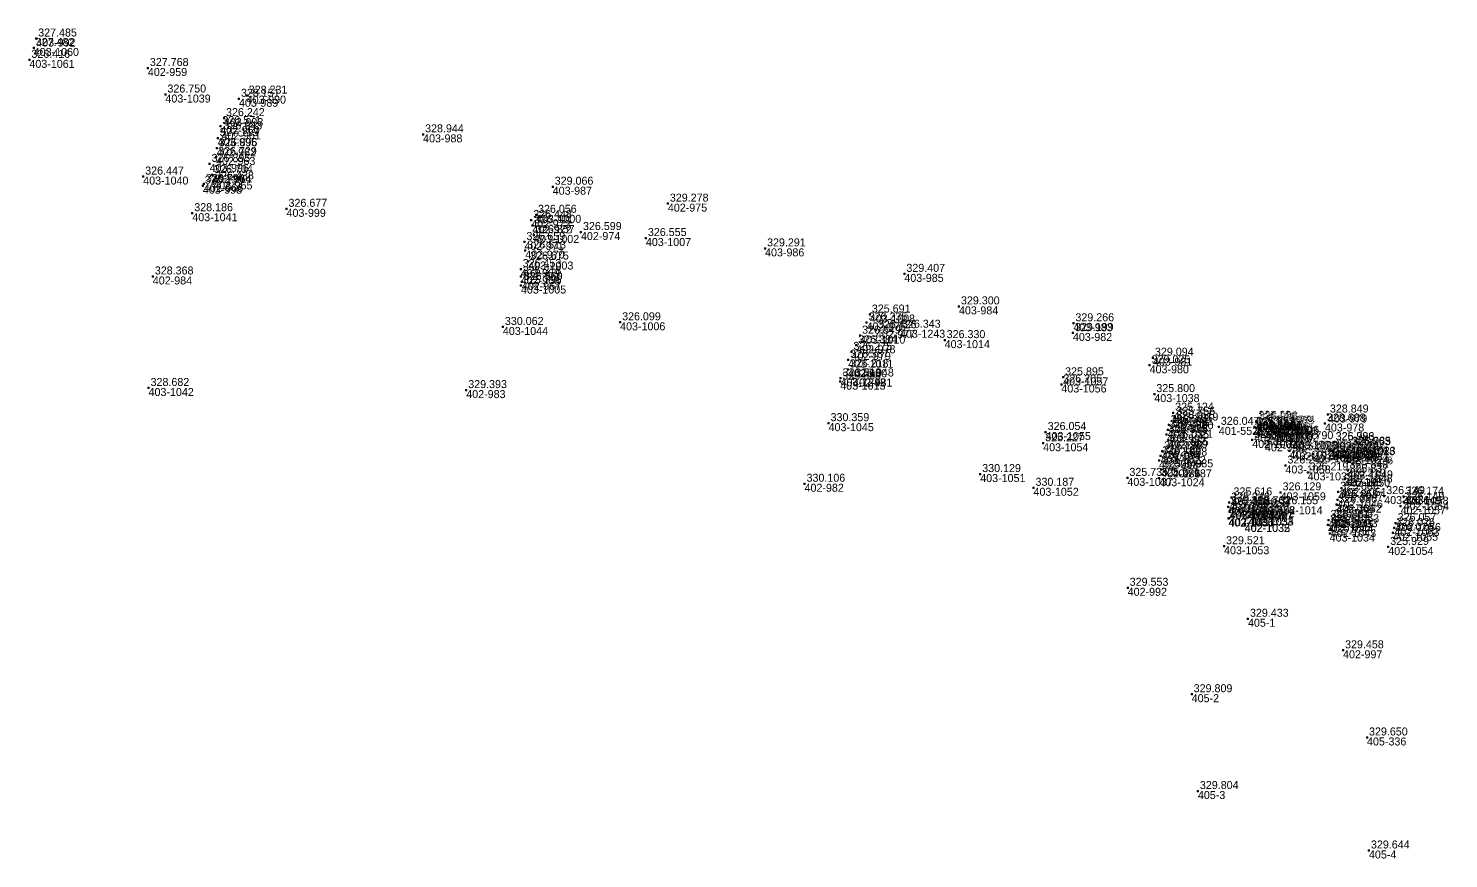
# Model space of a CAD drawing. Extents: x -829398 to -819400, y -1074439 to -1067977.
# Drawn here: x -825297.1 to -825084.1, y -1069577.4 to -1069452.8 of the extents above; entities that cross this region are included whole.
import ezdxf

# ---------------------------------------------------------------- set-up
doc = ezdxf.new("R2010")
doc.units = 0
for name, color, linetype in [('Vrstva 60', 7, 'Continuous'), ('Vrstva 61', 7, 'Continuous'), ('Čísla bodů_doměření_2012', 7, 'Continuous')]:
    doc.layers.add(name, color=color, linetype=linetype)

# ---------------------------------------------------------------- blocks, each defined once
blk = doc.blocks.new('BOD')
at = {"layer": 'Čísla bodů_doměření_2012'}
for p, q in [((-0.15, 0), (0.15, 0)), ((0, -0.15), (0, 0.15))]:
    blk.add_line(p, q, dxfattribs=at)

msp = doc.modelspace()

# ---------------------------------------------------------------- block references
at = {"layer": 'Vrstva 60'}
for p in [(-825296.341, -1069455.781), (-825295.971, -1069454.363), (-825296.992, -1069457.56), (-825279.226, -1069458.787), (-825276.59, -1069462.764), (-825265.559, -1069463.402), (-825264.396, -1069462.926), (-825267.802, -1069466.307), (-825268.35, -1069467.506), (-825268.185, -1069468.291), (-825237.94, -1069468.738), (-825268.899, -1069470.832), (-825268.745, -1069469.298), (-825269.962, -1069473.168), (-825268.995, -1069472.131), (-825279.923, -1069475.069), (-825269.591, -1069474.826), (-825270.98, -1069476.44), (-825270.824, -1069476.181), (-825269.426, -1069475.787), (-825218.501, -1069476.594), (-825201.23, -1069479.128), (-825272.561, -1069480.564), (-825258.426, -1069479.909), (-825221.721, -1069481.601), (-825221.007, -1069480.809), (-825221.553, -1069482.391), (-825221.311, -1069483.836), (-825214.263, -1069483.392), (-825222.736, -1069484.882), (-825204.525, -1069484.293), (-825186.651, -1069485.844), (-825222.612, -1069486.166), (-825222.189, -1069487.816), (-825278.483, -1069490.054), (-825223.308, -1069488.95), (-825223.301, -1069490.054), (-825165.757, -1069489.664), (-825223.268, -1069491.419), (-825223.137, -1069490.879), (-825157.568, -1069494.542), (-825170.936, -1069495.767), (-825225.978, -1069497.63), (-825208.392, -1069496.932), (-825171.416, -1069496.952), (-825170.034, -1069498.126), (-825166.419, -1069498.046), (-825140.48, -1069498.527), (-825140.404, -1069497.077), (-825172.979, -1069500.376), (-825172.4, -1069498.933), (-825159.713, -1069499.605), (-825174.188, -1069502.543), (-825173.683, -1069501.368), (-825128.472, -1069502.237), (-825174.244, -1069503.99), (-825141.946, -1069505.183), (-825128.974, -1069503.382), (-825279.116, -1069506.785), (-825231.471, -1069507.102), (-825175.374, -1069505.829), (-825175.322, -1069505.334), (-825173.444, -1069505.362), (-825142.212, -1069506.257), (-825128.264, -1069507.7), (-825125.446, -1069510.488), (-825125.24, -1069511.106), (-825102.233, -1069510.762), (-825177.126, -1069512.059), (-825144.566, -1069513.388), (-825126.262, -1069513.046), (-825126.095, -1069512.328), (-825125.282, -1069511.765), (-825118.595, -1069512.611), (-825113.296, -1069513.67), (-825113.262, -1069512.634), (-825113.054, -1069512.832), (-825112.974, -1069511.862), (-825112.959, -1069511.714), (-825112.824, -1069511.916), (-825111.146, -1069513.36), (-825110.905, -1069512.444), (-825110.489, -1069512.6), (-825110.402, -1069513.596), (-825110.33, -1069512.448), (-825102.675, -1069512.113), (-825144.941, -1069515.07), (-825126.428, -1069513.764), (-825126.217, -1069515.734), (-825126.165, -1069514.595), (-825113.58, -1069514.581), (-825111.667, -1069515.089), (-825111.379, -1069514.182), (-825107.52, -1069514.769), (-825101.373, -1069514.897), (-825101.361, -1069514.918), (-825101.361, -1069514.918), (-825098.933, -1069515.662), (-825098.869, -1069515.592), (-825127.557, -1069517.674), (-825127.325, -1069516.973), (-825127.093, -1069516.272), (-825108.001, -1069516.206), (-825107.39, -1069516.429), (-825104.493, -1069516.733), (-825101.969, -1069516.106), (-825101.956, -1069516.084), (-825101.618, -1069516.235), (-825101.405, -1069516.579), (-825101.281, -1069516.029), (-825099.921, -1069516.966), (-825099.803, -1069516.373), (-825099.271, -1069517.104), (-825099.242, -1069517.032), (-825154.379, -1069519.697), (-825127.244, -1069519.004), (-825125.542, -1069518.996), (-825108.601, -1069518.407), (-825105.267, -1069519.441), (-825099.309, -1069519.76), (-825099.268, -1069519.148), (-825180.728, -1069521.148), (-825146.389, -1069521.752), (-825132.304, -1069520.266), (-825127.518, -1069520.322), (-825100.205, -1069521.786), (-825099.685, -1069520.374), (-825117.031, -1069523.948), (-825116.688, -1069523.199), (-825109.326, -1069522.439), (-825100.954, -1069524.281), (-825100.785, -1069523.581), (-825100.69, -1069522.346), (-825093.786, -1069522.997), (-825090.914, -1069523.085), (-825090.865, -1069523.887), (-825117.177, -1069524.609), (-825117.165, -1069526.363), (-825117.066, -1069526.321), (-825116.976, -1069525.294), (-825116.955, -1069525.182), (-825115.561, -1069525.132), (-825114.244, -1069525.342), (-825114.176, -1069526.205), (-825114.115, -1069526.181), (-825114.039, -1069524.965), (-825113.974, -1069524.514), (-825109.806, -1069524.523), (-825101.566, -1069526.467), (-825101.33, -1069525.742), (-825091.327, -1069524.528), (-825114.716, -1069527.161), (-825114.689, -1069527.188), (-825102.22, -1069527.297), (-825102.137, -1069526.586), (-825101.966, -1069528.616), (-825101.785, -1069527.935), (-825092.497, -1069528.497), (-825092.284, -1069527.776), (-825092.071, -1069527.054), (-825117.812, -1069530.523), (-825093.184, -1069530.618), (-825132.263, -1069536.752), (-825114.22, -1069541.399), (-825099.958, -1069546.132), (-825122.662, -1069552.719), (-825096.365, -1069559.206), (-825121.731, -1069567.24), (-825096.074, -1069576.159)]:
    msp.add_blockref('BOD', p, dxfattribs=at)

# ---------------------------------------------------------------- texts
for s, p in [('403-1060', (-825296.341, -1069456.981)), ('403-992', (-825295.971, -1069455.563)), ('403-1061', (-825296.992, -1069458.76)), ('402-959', (-825279.226, -1069459.987)), ('403-1039', (-825276.59, -1069463.964)), ('403-989', (-825265.559, -1069464.602)), ('403-990', (-825264.396, -1069464.126)), ('403-993', (-825267.802, -1069467.507)), ('402-960', (-825268.35, -1069468.706)), ('402-961', (-825268.185, -1069469.491)), ('403-988', (-825237.94, -1069469.938)), ('402-962', (-825268.899, -1069472.032)), ('403-995', (-825268.745, -1069470.498)), ('402-963', (-825268.995, -1069473.331)), ('403-1040', (-825279.923, -1069476.269)), ('403-996', (-825269.962, -1069474.368)), ('402-964', (-825269.591, -1069476.026)), ('403-998', (-825270.98, -1069477.64)), ('402-966', (-825270.824, -1069477.381)), ('402-965', (-825269.426, -1069476.987)), ('403-987', (-825218.501, -1069477.794)), ('402-975', (-825201.23, -1069480.328)), ('403-1041', (-825272.561, -1069481.764)), ('403-999', (-825258.426, -1069481.109)), ('402-973', (-825221.721, -1069482.801)), ('403-1000', (-825221.007, -1069482.009)), ('402-972', (-825221.553, -1069483.591)), ('402-974', (-825214.263, -1069484.592)), ('402-971', (-825222.736, -1069486.082)), ('403-1002', (-825221.311, -1069485.036)), ('403-1007', (-825204.525, -1069485.493)), ('403-986', (-825186.651, -1069487.044)), ('402-970', (-825222.612, -1069487.366)), ('403-1003', (-825222.189, -1069489.016)), ('402-984', (-825278.483, -1069491.254)), ('402-969', (-825223.308, -1069490.15)), ('402-968', (-825223.301, -1069491.254)), ('403-985', (-825165.757, -1069490.864)), ('403-1005', (-825223.268, -1069492.619)), ('402-967', (-825223.137, -1069492.079)), ('403-1008', (-825170.936, -1069496.967)), ('403-984', (-825157.568, -1069495.742)), ('403-1044', (-825225.978, -1069498.83)), ('403-1006', (-825208.392, -1069498.132)), ('402-976', (-825171.416, -1069498.152)), ('402-977', (-825170.034, -1069499.326)), ('403-1243', (-825166.419, -1069499.246)), ('403-982', (-825140.48, -1069499.727)), ('403-983', (-825140.404, -1069498.277)), ('402-978', (-825172.979, -1069501.576)), ('403-1010', (-825172.4, -1069500.133)), ('403-1014', (-825159.713, -1069500.805)), ('403-1011', (-825174.188, -1069503.743)), ('402-979', (-825173.683, -1069502.568)), ('403-981', (-825128.472, -1069503.437)), ('402-980', (-825174.244, -1069505.19)), ('403-980', (-825128.974, -1069504.582)), ('403-1042', (-825279.116, -1069507.985)), ('402-983', (-825231.471, -1069508.302)), ('403-1013', (-825175.374, -1069507.029)), ('403-1242', (-825175.322, -1069506.534)), ('402-981', (-825173.444, -1069506.562)), ('403-1056', (-825142.212, -1069507.457)), ('403-1057', (-825141.946, -1069506.383)), ('403-1038', (-825128.264, -1069508.9)), ('403-1019', (-825125.446, -1069511.688)), ('402-991', (-825125.24, -1069512.306)), ('403-979', (-825102.233, -1069511.962)), ('403-1045', (-825177.126, -1069513.259)), ('403-1055', (-825144.566, -1069514.588)), ('403-1021', (-825126.262, -1069514.246)), ('402-996', (-825126.095, -1069513.528)), ('402-990', (-825125.282, -1069512.965)), ('401-5525', (-825118.595, -1069513.811)), ('402-1005', (-825113.262, -1069513.834)), ('402-1010', (-825113.054, -1069514.032)), ('402-1004', (-825112.974, -1069513.062)), ('402-1007', (-825112.959, -1069512.914)), ('402-1000', (-825112.824, -1069513.116)), ('402-1009', (-825111.146, -1069514.56)), ('402-999', (-825110.905, -1069513.644)), ('402-1003', (-825110.489, -1069513.8)), ('402-1002', (-825110.402, -1069514.796)), ('402-1006', (-825110.33, -1069513.648)), ('403-978', (-825102.675, -1069513.313)), ('403-1054', (-825144.941, -1069516.27)), ('402-995', (-825126.428, -1069514.964)), ('402-988', (-825126.217, -1069516.934)), ('402-989', (-825126.165, -1069515.795)), ('402-1001', (-825113.58, -1069515.781)), ('402-1011', (-825113.296, -1069514.87)), ('402-998', (-825111.667, -1069516.289)), ('402-1008', (-825111.379, -1069515.382)), ('403-1028', (-825107.52, -1069515.969)), ('402-1022', (-825101.373, -1069516.097)), ('402-1019', (-825101.361, -1069516.118)), ('402-1018', (-825098.933, -1069516.862)), ('402-1023', (-825098.869, -1069516.792)), ('402-993', (-825127.557, -1069518.874)), ('403-1022', (-825127.325, -1069518.173)), ('402-994', (-825127.093, -1069517.472)), ('402-1012', (-825108.001, -1069517.406)), ('402-1013', (-825107.39, -1069517.629)), ('403-1030', (-825104.493, -1069517.933)), ('402-1020', (-825101.969, -1069517.306)), ('402-1021', (-825101.956, -1069517.284)), ('402-1015', (-825101.618, -1069517.435)), ('402-1025', (-825101.405, -1069517.779)), ('402-1026', (-825101.281, -1069517.229)), ('402-1024', (-825099.921, -1069518.166)), ('402-1027', (-825099.803, -1069517.573)), ('402-1017', (-825099.271, -1069518.304)), ('402-1016', (-825099.242, -1069518.232)), ('403-1051', (-825154.379, -1069520.897)), ('402-986', (-825127.244, -1069520.204)), ('402-987', (-825125.542, -1069520.196)), ('403-1058', (-825108.601, -1069519.607)), ('403-1032', (-825105.267, -1069520.641)), ('402-1048', (-825099.309, -1069520.96)), ('402-1049', (-825099.268, -1069520.348)), ('402-982', (-825180.728, -1069522.348)), ('403-1052', (-825146.389, -1069522.952)), ('403-1037', (-825132.304, -1069521.466)), ('403-1024', (-825127.518, -1069521.522)), ('402-1051', (-825100.205, -1069522.986)), ('402-1050', (-825099.685, -1069521.574)), ('402-1041', (-825117.031, -1069525.148)), ('402-1040', (-825116.688, -1069524.399)), ('403-1059', (-825109.326, -1069523.639)), ('402-1046', (-825100.785, -1069524.781)), ('402-1047', (-825100.69, -1069523.546)), ('403-1036', (-825093.786, -1069524.197)), ('402-1058', (-825090.914, -1069524.285)), ('402-1064', (-825090.865, -1069525.087)), ('402-1039', (-825117.177, -1069525.809)), ('402-1036', (-825117.165, -1069527.563)), ('402-1031', (-825117.066, -1069527.521)), ('402-1030', (-825116.976, -1069526.494)), ('402-1029', (-825116.955, -1069526.382)), ('402-1028', (-825115.561, -1069526.332)), ('402-1037', (-825114.244, -1069526.542)), ('402-1033', (-825114.176, -1069527.405)), ('402-1034', (-825114.115, -1069527.381)), ('402-1042', (-825114.039, -1069526.165)), ('402-1038', (-825113.974, -1069525.714)), ('402-1014', (-825109.806, -1069525.723)), ('402-1053', (-825101.33, -1069526.942)), ('402-1052', (-825100.954, -1069525.481)), ('402-1057', (-825091.327, -1069525.728)), ('402-1032', (-825114.716, -1069528.361)), ('402-1035', (-825114.689, -1069528.388)), ('402-1044', (-825102.22, -1069528.497)), ('402-1045', (-825102.137, -1069527.786)), ('402-1043', (-825101.785, -1069529.135)), ('403-1033', (-825101.566, -1069527.667)), ('402-1055', (-825092.497, -1069529.697)), ('402-1063', (-825092.284, -1069528.976)), ('402-1056', (-825092.071, -1069528.254)), ('403-1053', (-825117.812, -1069531.723)), ('403-1034', (-825101.966, -1069529.816)), ('402-1054', (-825093.184, -1069531.818)), ('402-992', (-825132.263, -1069537.952)), ('405-1', (-825114.22, -1069542.599)), ('402-997', (-825099.958, -1069547.332)), ('405-2', (-825122.662, -1069553.919)), ('405-336', (-825096.365, -1069560.406)), ('405-3', (-825121.731, -1069568.44)), ('405-4', (-825096.074, -1069577.359))]:
    msp.add_text(s, height=1.2, dxfattribs=at).set_placement(p)
at = {"layer": 'Vrstva 61'}
for s, p in [('327.485', (-825295.671, -1069454.063)), ('326.416', (-825296.692, -1069457.26)), ('327.482', (-825296.041, -1069455.481)), ('327.768', (-825278.926, -1069458.487)), ('326.750', (-825276.29, -1069462.464)), ('328.151', (-825265.259, -1069463.102)), ('328.231', (-825264.096, -1069462.626)), ('326.571', (-825268.05, -1069467.206)), ('326.242', (-825267.502, -1069466.007)), ('327.113', (-825268.445, -1069468.998)), ('326.943', (-825267.885, -1069467.991)), ('328.944', (-825237.64, -1069468.438)), ('326.729', (-825268.695, -1069471.831)), ('326.896', (-825268.599, -1069470.532)), ('326.895', (-825269.662, -1069472.868)), ('326.447', (-825279.623, -1069474.769)), ('326.139', (-825270.68, -1069476.14)), ('326.790', (-825270.524, -1069475.881)), ('326.704', (-825269.291, -1069474.526)), ('326.438', (-825269.126, -1069475.487)), ('329.066', (-825218.201, -1069476.294)), ('328.186', (-825272.261, -1069480.264)), ('326.677', (-825258.126, -1069479.609)), ('326.056', (-825220.707, -1069480.509)), ('329.278', (-825200.93, -1069478.828)), ('326.448', (-825221.421, -1069481.301)), ('326.701', (-825221.253, -1069482.091)), ('326.659', (-825222.436, -1069484.582)), ('326.857', (-825221.011, -1069483.536)), ('326.599', (-825213.963, -1069483.092)), ('326.555', (-825204.225, -1069483.993)), ('326.513', (-825222.312, -1069485.866)), ('329.291', (-825186.351, -1069485.544)), ('326.453', (-825223.008, -1069488.65)), ('326.675', (-825221.889, -1069487.516)), ('328.368', (-825278.183, -1069489.754)), ('326.318', (-825223.001, -1069489.754)), ('325.796', (-825222.968, -1069491.119)), ('326.560', (-825222.837, -1069490.579)), ('329.407', (-825165.457, -1069489.364)), ('325.691', (-825170.636, -1069495.467)), ('329.300', (-825157.268, -1069494.242)), ('330.062', (-825225.678, -1069497.33)), ('326.099', (-825208.092, -1069496.632)), ('326.235', (-825171.116, -1069496.652)), ('326.343', (-825166.119, -1069497.746)), ('329.266', (-825140.104, -1069496.777)), ('326.549', (-825172.1, -1069498.633)), ('326.426', (-825169.734, -1069497.826)), ('326.330', (-825159.413, -1069499.305)), ('329.199', (-825140.18, -1069498.227)), ('326.275', (-825173.383, -1069501.068)), ('326.384', (-825172.679, -1069500.076)), ('329.094', (-825128.172, -1069501.937)), ('326.218', (-825173.944, -1069503.69)), ('326.387', (-825173.888, -1069502.243)), ('329.025', (-825128.674, -1069503.082)), ('325.588', (-825175.074, -1069505.529)), ('326.310', (-825175.022, -1069505.034)), ('325.948', (-825173.144, -1069505.062)), ('326.205', (-825141.912, -1069505.957)), ('325.895', (-825141.646, -1069504.883)), ('328.682', (-825278.816, -1069506.485)), ('329.393', (-825231.171, -1069506.802)), ('325.800', (-825127.964, -1069507.4)), ('325.124', (-825125.146, -1069510.188)), ('328.849', (-825101.933, -1069510.462)), ('330.359', (-825176.826, -1069511.759)), ('326.332', (-825125.795, -1069512.028)), ('326.055', (-825124.982, -1069511.465)), ('325.756', (-825124.94, -1069510.806)), ('326.047', (-825118.295, -1069512.311)), ('325.852', (-825112.962, -1069512.334)), ('326.112', (-825112.754, -1069512.532)), ('326.028', (-825112.674, -1069511.562)), ('327.034', (-825112.659, -1069511.414)), ('326.087', (-825112.524, -1069511.616)), ('326.067', (-825110.605, -1069512.144)), ('325.965', (-825110.189, -1069512.3)), ('326.884', (-825110.03, -1069512.148)), ('328.688', (-825102.375, -1069511.813)), ('325.227', (-825144.641, -1069514.77)), ('326.054', (-825144.266, -1069513.088)), ('326.325', (-825126.128, -1069513.464)), ('326.325', (-825125.962, -1069512.746)), ('326.035', (-825125.865, -1069514.295)), ('326.068', (-825113.28, -1069514.281)), ('326.079', (-825112.996, -1069513.37)), ('326.067', (-825111.367, -1069514.789)), ('326.081', (-825111.079, -1069513.882)), ('326.086', (-825110.846, -1069513.06)), ('325.931', (-825110.102, -1069513.296)), ('325.790', (-825107.22, -1069514.469)), ('326.996', (-825101.073, -1069514.597)), ('325.783', (-825101.061, -1069514.618)), ('326.186', (-825127.025, -1069516.673)), ('326.190', (-825126.793, -1069515.972)), ('325.965', (-825125.917, -1069515.434)), ('326.120', (-825107.701, -1069515.906)), ('326.103', (-825107.09, -1069516.129)), ('325.672', (-825104.193, -1069516.433)), ('325.689', (-825101.669, -1069515.806)), ('326.174', (-825101.656, -1069515.784)), ('325.654', (-825101.318, -1069515.935)), ('325.562', (-825101.105, -1069516.279)), ('325.734', (-825100.981, -1069515.729)), ('325.677', (-825099.621, -1069516.666)), ('325.744', (-825099.503, -1069516.073)), ('326.191', (-825098.971, -1069516.804)), ('325.716', (-825098.942, -1069516.732)), ('325.763', (-825098.633, -1069515.362)), ('326.985', (-825098.569, -1069515.292)), ('326.186', (-825127.257, -1069517.374)), ('325.849', (-825126.944, -1069518.704)), ('325.985', (-825125.242, -1069518.696)), ('326.242', (-825108.301, -1069518.107)), ('325.648', (-825098.968, -1069518.848)), ('330.106', (-825180.428, -1069520.848)), ('330.129', (-825154.079, -1069519.397)), ('325.735', (-825132.004, -1069519.966)), ('325.371', (-825127.218, -1069520.022)), ('326.219', (-825104.967, -1069519.141)), ('326.219', (-825099.385, -1069520.074)), ('325.837', (-825099.009, -1069519.46)), ('330.187', (-825146.089, -1069521.452)), ('325.616', (-825116.388, -1069522.899)), ('326.129', (-825109.026, -1069522.139)), ('325.859', (-825100.485, -1069523.281)), ('325.886', (-825100.39, -1069522.046)), ('326.198', (-825099.905, -1069521.486)), ('326.149', (-825093.486, -1069522.697)), ('326.174', (-825090.614, -1069522.785)), ('325.752', (-825116.877, -1069524.309)), ('325.246', (-825116.731, -1069523.648)), ('326.248', (-825116.676, -1069524.994)), ('325.852', (-825116.655, -1069524.882)), ('325.702', (-825115.261, -1069524.832)), ('325.726', (-825113.944, -1069525.042)), ('325.354', (-825113.739, -1069524.665)), ('325.763', (-825113.674, -1069524.214)), ('326.155', (-825109.506, -1069524.223)), ('326.064', (-825101.03, -1069525.442)), ('326.086', (-825100.654, -1069523.981)), ('326.149', (-825091.027, -1069524.228)), ('326.149', (-825090.565, -1069523.587)), ('326.878', (-825116.865, -1069526.063)), ('325.965', (-825116.766, -1069526.021)), ('326.021', (-825114.416, -1069526.861)), ('326.893', (-825114.389, -1069526.888)), ('325.925', (-825113.876, -1069525.905)), ('326.186', (-825113.815, -1069525.881)), ('325.617', (-825101.92, -1069526.997)), ('325.861', (-825101.837, -1069526.286)), ('325.905', (-825101.266, -1069526.167)), ('326.026', (-825091.984, -1069527.476)), ('326.057', (-825091.771, -1069526.754)), ('325.056', (-825101.666, -1069528.316)), ('325.960', (-825101.485, -1069527.635)), ('326.026', (-825092.197, -1069528.197)), ('329.521', (-825117.512, -1069530.223)), ('325.929', (-825092.884, -1069530.318)), ('329.553', (-825131.963, -1069536.452)), ('329.433', (-825113.92, -1069541.099)), ('329.458', (-825099.658, -1069545.832)), ('329.809', (-825122.362, -1069552.419)), ('329.650', (-825096.065, -1069558.906)), ('329.804', (-825121.431, -1069566.94)), ('329.644', (-825095.774, -1069575.859))]:
    msp.add_text(s, height=1.2, dxfattribs=at).set_placement(p)

doc.saveas('drawing.dxf')
